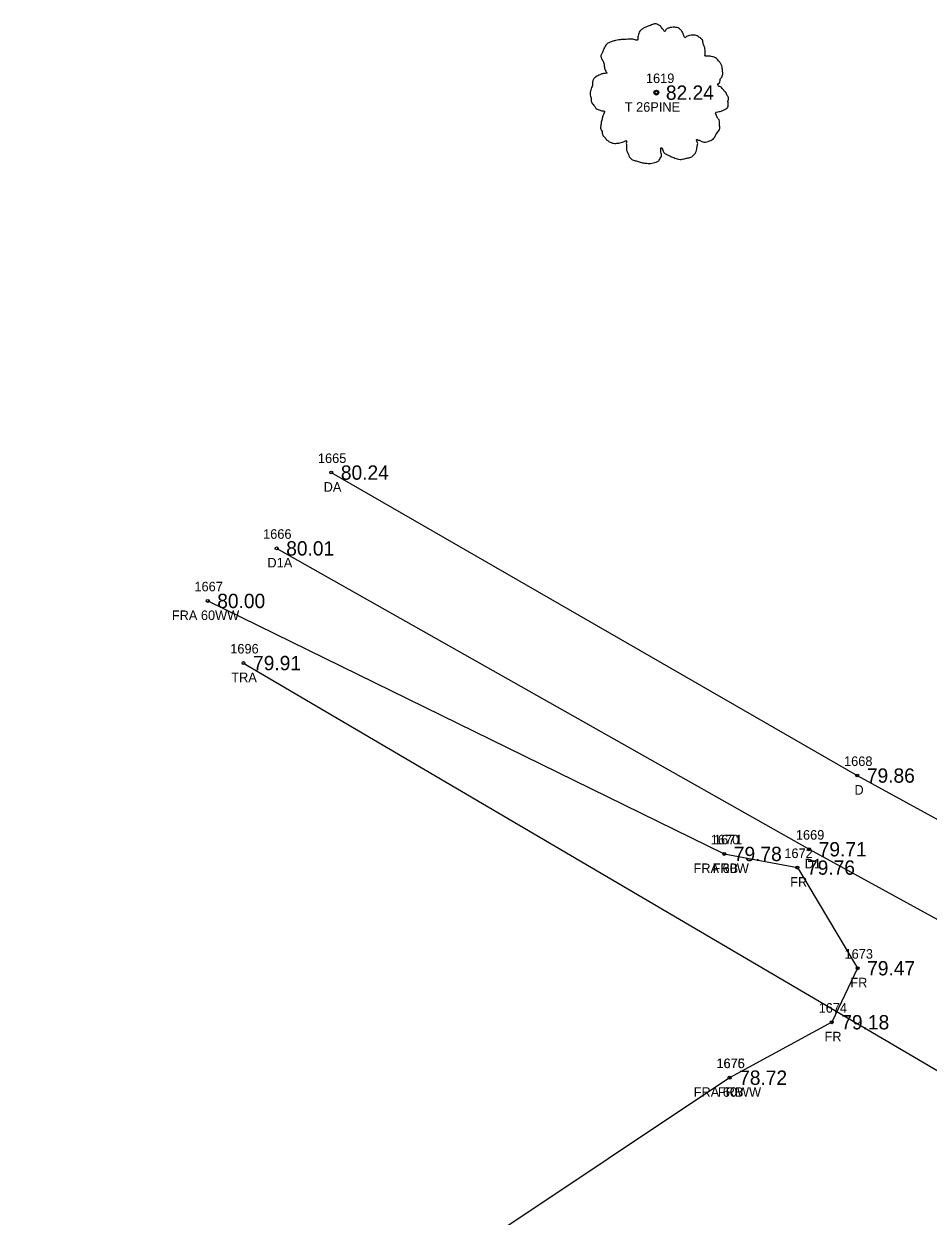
# Model space of a CAD drawing. Extents: x 2139392 to 2143384, y 505395 to 510520.
# Drawn here: x 2140877.1 to 2140971.8, y 509339.5 to 509464.2 of the extents above; entities that cross this region are included whole.
import ezdxf

# ---------------------------------------------------------------- set-up
doc = ezdxf.new("R2010")
doc.units = 0
for name, color, linetype in [('RD_EX_Driveway', 7, 'Continuous'), ('RD_EX_Driveway_txCode', 7, 'Continuous'), ('RD_EX_Fence_Other', 7, 'Continuous'), ('RD_EX_Fence_Other_txCode', 7, 'Continuous'), ('RD_EX_TX_Driveway_ELEV', 7, 'Continuous'), ('RD_EX_TX_Fence_Other_ELEV', 7, 'Continuous'), ('RD_EX_TX_VEG_ELEV', 7, 'Continuous'), ('RD_EX_VEG', 7, 'Continuous'), ('RD_EX_VEG_txCode', 7, 'Continuous'), ('RD_SMD_Locator', 7, 'Continuous')]:
    doc.layers.add(name, color=color, linetype=linetype)

msp = doc.modelspace()

# ---------------------------------------------------------------- linework, layer by layer
at = {"layer": 'RD_EX_Driveway'}
for points in [[(2140909.27, 509417.29), (2140964.34, 509385.59), (2141026.29, 509351.7)], [(2140903.55, 509409.36), (2140959.3, 509377.88), (2141022.22, 509343.44)]]:
    msp.add_lwpolyline(points, dxfattribs=at)
at = {"layer": 'RD_EX_Fence_Other'}
msp.add_lwpolyline([(2140896.33, 509403.86), (2140950.41, 509377.39), (2140950.41, 509377.39), (2140958.07, 509375.96), (2140964.37, 509365.43), (2140961.66, 509359.78), (2140950.97, 509353.98), (2140950.97, 509353.98), (2140887.65, 509311.73)], dxfattribs=at)
at = {"layer": 'RD_EX_VEG'}
msp.add_lwpolyline([(2140900.08, 509397.36), (2141021.29, 509326.2), (2140852.61, 508865.26), (2140689.34, 508413.46), (2140624.53, 508226.48), (2140606.41, 508171.78), (2140591.23, 508116.67), (2140558.82, 507962.77), (2140538.78, 507709.07), (2140410.61, 507724.88)], dxfattribs=at)
for centre, radius in [((2140943.3, 509457.04), 0.25), ((2140943.28, 509457.02), 0.0001)]:
    msp.add_circle(centre, radius, dxfattribs=at)
for points in [[(2140943.43, 509464.2), (2140943.13, 509464.23), (2140942.8, 509464.13), (2140942.55, 509464.03), (2140942.33, 509463.95), (2140942.1, 509463.85), (2140941.8, 509463.68), (2140941.58, 509463.48), (2140941.45, 509463.23), (2140941.4, 509463), (2140941.35, 509462.73), (2140941.35, 509462.55), (2140941.23, 509462.53), (2140941.08, 509462.55), (2140940.83, 509462.63), (2140940.58, 509462.63), (2140940.33, 509462.63), (2140939.98, 509462.6), (2140939.63, 509462.6), (2140939.36, 509462.55), (2140939.03, 509462.5), (2140938.66, 509462.38), (2140938.31, 509462.25), (2140938.01, 509462), (2140937.76, 509461.53), (2140937.63, 509461.18), (2140937.48, 509460.93), (2140937.63, 509460.48), (2140937.81, 509460.13), (2140937.83, 509459.93), (2140937.91, 509459.5), (2140938.01, 509459.28), (2140938.13, 509459.08), (2140938.06, 509459.06), (2140937.68, 509459.01), (2140937.38, 509458.91), (2140936.96, 509458.68), (2140936.73, 509458.46), (2140936.63, 509458.13), (2140936.61, 509457.78), (2140936.51, 509457.58), (2140936.43, 509457.31), (2140936.41, 509457.23), (2140936.36, 509456.91), (2140936.46, 509456.46), (2140936.48, 509456.11), (2140936.61, 509455.88), (2140936.76, 509455.71), (2140936.93, 509455.46), (2140937.33, 509455.23), (2140937.66, 509455.13), (2140937.86, 509455.11), (2140937.68, 509454.61), (2140937.63, 509454.26), (2140937.51, 509453.86), (2140937.51, 509453.78), (2140937.46, 509453.31), (2140937.61, 509452.98), (2140937.68, 509452.61), (2140937.86, 509452.38), (2140938.13, 509452.08), (2140938.46, 509451.86), (2140938.96, 509451.73), (2140939.36, 509451.76), (2140939.93, 509451.93), (2140940.18, 509452.01), (2140940.16, 509451.83), (2140940.18, 509451.46), (2140940.18, 509451.03), (2140940.33, 509450.71), (2140940.43, 509450.43), (2140940.58, 509450.18), (2140940.9, 509449.96), (2140941.3, 509449.88), (2140941.73, 509449.73), (2140942.18, 509449.66), (2140942.68, 509449.63), (2140943.28, 509449.78), (2140943.55, 509449.91), (2140943.65, 509450.08), (2140943.85, 509450.46), (2140943.8, 509450.68), (2140943.83, 509451.28), (2140943.93, 509451.11), (2140944.1, 509450.76), (2140944.6, 509450.46), (2140945, 509450.28), (2140945.48, 509450.13), (2140945.78, 509450.06), (2140946.25, 509450.13), (2140946.63, 509450.21), (2140947, 509450.33), (2140947.3, 509450.61), (2140947.48, 509450.88), (2140947.53, 509451.16), (2140947.6, 509451.53), (2140947.65, 509451.71)], [(2140947.65, 509451.71), (2140947.58, 509451.88), (2140947.53, 509452.13), (2140947.6, 509452.11), (2140947.78, 509452.06), (2140948.05, 509451.93), (2140948.28, 509451.86), (2140948.6, 509451.88), (2140948.88, 509451.98), (2140949.33, 509452.26), (2140949.6, 509452.73), (2140949.88, 509453.13), (2140949.95, 509453.46), (2140949.9, 509453.68), (2140949.88, 509454.18), (2140949.68, 509454.43), (2140949.63, 509454.56), (2140949.53, 509454.96), (2140949.6, 509455.01), (2140949.88, 509455.06), (2140950.25, 509455.18), (2140950.53, 509455.31), (2140950.75, 509455.48), (2140950.83, 509455.71), (2140950.8, 509456.11), (2140950.85, 509456.51), (2140950.78, 509456.66), (2140950.68, 509456.81), (2140950.6, 509457.01), (2140950.45, 509457.16), (2140950.35, 509457.31), (2140950.25, 509457.41), (2140950.13, 509457.56), (2140949.95, 509457.68), (2140949.8, 509457.73), (2140949.75, 509457.88), (2140949.9, 509458.08), (2140949.95, 509458.18), (2140949.98, 509458.41), (2140950.2, 509458.76), (2140950.25, 509459.15), (2140950.2, 509459.58), (2140950.15, 509459.85), (2140950, 509460.13), (2140949.8, 509460.38), (2140949.68, 509460.55), (2140949.5, 509460.68), (2140949.18, 509460.8), (2140948.93, 509460.85), (2140948.58, 509460.85), (2140948.38, 509460.9), (2140948.4, 509460.95), (2140948.4, 509461.1), (2140948.4, 509461.38), (2140948.33, 509461.83), (2140948.18, 509462.33), (2140948.18, 509462.35), (2140948.08, 509462.6), (2140947.85, 509462.8), (2140947.68, 509462.9), (2140947.48, 509463.03), (2140947.23, 509463.05), (2140946.93, 509463.05), (2140946.65, 509463), (2140946.45, 509462.9), (2140946.28, 509462.78), (2140946.2, 509462.93), (2140946.1, 509463.23), (2140946.05, 509463.38), (2140945.9, 509463.55), (2140945.68, 509463.75), (2140945.23, 509463.88), (2140944.6, 509463.8), (2140944.3, 509463.6), (2140944.15, 509463.43), (2140944.1, 509463.55), (2140943.9, 509463.75), (2140943.8, 509463.93), (2140943.63, 509464.05), (2140943.48, 509464.15), (2140943.38, 509464.2)]]:
    msp.add_spline(points, degree=3, dxfattribs=at)
at = {"layer": 'RD_SMD_Locator'}
for centre in [(2140943.3, 509457.04), (2140909.27, 509417.29), (2140903.55, 509409.36), (2140896.33, 509403.86), (2140900.08, 509397.36), (2140964.34, 509385.59), (2140959.3, 509377.88), (2140950.41, 509377.39), (2140950.41, 509377.39), (2140958.07, 509375.96), (2140964.37, 509365.43), (2140961.66, 509359.78), (2140950.97, 509353.98), (2140950.97, 509353.98)]:
    msp.add_circle(centre, 0.15, dxfattribs=at)

# ---------------------------------------------------------------- texts
at = {"layer": 'RD_EX_Driveway_txCode'}
for s, p in [('1665', (2140907.87, 509418.29)), ('DA', (2140908.47, 509415.29)), ('1666', (2140902.13, 509410.36)), ('D1A', (2140902.58, 509407.36)), ('1668', (2140962.95, 509386.59)), ('D', (2140964.04, 509383.59)), ('1669', (2140957.91, 509378.88)), ('D1', (2140958.83, 509375.88))]:
    msp.add_text(s, height=1, dxfattribs=at).set_placement(p)
at = {"layer": 'RD_EX_Fence_Other_txCode'}
for s, p in [('1667', (2140894.94, 509404.86)), ('FRA 60WW', (2140892.57, 509401.86)), ('1670', (2140949, 509378.39)), ('1671', (2140949.33, 509378.39)), ('1672', (2140956.7, 509376.96)), ('FRA 60W', (2140947.19, 509375.39)), ('FRB', (2140949.19, 509375.39)), ('FR', (2140957.31, 509373.96)), ('1673', (2140963, 509366.43)), ('FR', (2140963.61, 509363.43)), ('1674', (2140960.29, 509360.78)), ('FR', (2140960.9, 509357.78)), ('1676', (2140949.58, 509354.98)), ('1675', (2140949.6, 509354.98)), ('FRA 60WW', (2140947.21, 509351.98)), ('FRB', (2140949.74, 509351.98))]:
    msp.add_text(s, height=1, dxfattribs=at).set_placement(p)
at = {"layer": 'RD_EX_TX_Driveway_ELEV'}
for s, p in [('80.24', (2140910.27, 509416.54)), ('80.01', (2140904.55, 509408.61)), ('79.86', (2140965.34, 509384.84)), ('79.71', (2140960.3, 509377.13))]:
    msp.add_text(s, height=1.5, dxfattribs=at).set_placement(p)
at = {"layer": 'RD_EX_TX_Fence_Other_ELEV'}
for s, p in [('80.00', (2140897.33, 509403.11)), ('79.78', (2140951.41, 509376.64)), ('79.78', (2140951.41, 509376.64)), ('79.76', (2140959.07, 509375.21)), ('79.47', (2140965.37, 509364.68)), ('79.18', (2140962.66, 509359.03)), ('78.72', (2140951.97, 509353.23)), ('78.72', (2140951.97, 509353.23))]:
    msp.add_text(s, height=1.5, dxfattribs=at).set_placement(p)
at = {"layer": 'RD_EX_TX_VEG_ELEV'}
for s, p in [('82.24', (2140944.3, 509456.29)), ('79.91', (2140901.08, 509396.61))]:
    msp.add_text(s, height=1.5, dxfattribs=at).set_placement(p)
at = {"layer": 'RD_EX_VEG_txCode'}
for s, p in [('1619', (2140942.21, 509458.04)), ('T 26PINE', (2140939.99, 509455.04)), ('1696', (2140898.69, 509398.36)), ('TRA', (2140898.8, 509395.36))]:
    msp.add_text(s, height=1, dxfattribs=at).set_placement(p)

doc.saveas('drawing.dxf')
